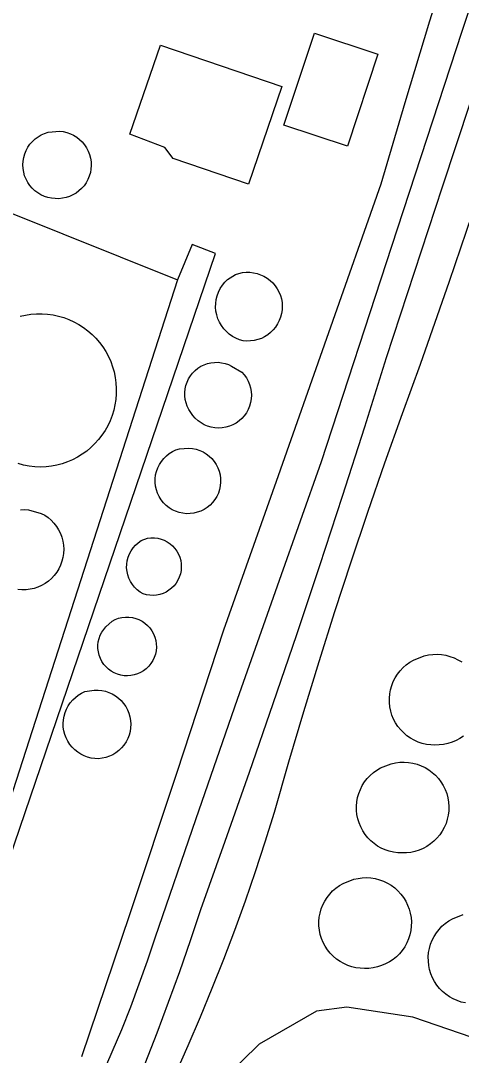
# Model space of a CAD drawing. Extents: x 3625074 to 3663148, y 511451 to 537151.
# Drawn here: x 3641485 to 3641708, y 517789 to 518313 of the extents above; entities that cross this region are included whole.
import ezdxf

# ---------------------------------------------------------------- set-up
doc = ezdxf.new("R2010")
doc.units = 0
for name, color, linetype in [('V-BLDG-OTLN', 7, 'Continuous'), ('V-DOMW-TANK', 7, 'Continuous'), ('V-RAIL-TRAK', 7, 'Continuous'), ('V-ROAD-CNTR', 7, 'Continuous'), ('V-UTIL-LINE', 7, 'Continuous')]:
    doc.layers.add(name, color=color, linetype=linetype)

msp = doc.modelspace()

# ---------------------------------------------------------------- linework, layer by layer
at = {"layer": 'V-BLDG-OTLN'}
for points in [[(3641618.47, 518260.3), (3641633.9, 518306.9), (3641666, 518296.27), (3641650.57, 518249.67)], [(3641555.89, 518300.87), (3641617.38, 518279.85), (3641600.51, 518230.52), (3641562.41, 518243.54), (3641558.18, 518249.07), (3641540.46, 518255.77)]]:
    msp.add_lwpolyline(points, close=True, dxfattribs=at)
at = {"layer": 'V-DOMW-TANK'}
for points in [[(3641504.91, 518257.3), (3641506.75, 518257.08), (3641508.56, 518256.66), (3641510.31, 518256.04), (3641511.98, 518255.24), (3641513.56, 518254.27), (3641515.02, 518253.12), (3641516.35, 518251.83), (3641517.53, 518250.4), (3641518.55, 518248.85), (3641519.4, 518247.2), (3641520.06, 518245.47), (3641520.53, 518243.67), (3641520.81, 518241.84), (3641520.88, 518239.99), (3641520.76, 518238.14), (3641520.44, 518236.31), (3641519.91, 518234.53), (3641519.2, 518232.82), (3641518.31, 518231.19), (3641517.25, 518229.67), (3641516.03, 518228.27), (3641514.67, 518227.02), (3641513.18, 518225.92), (3641511.57, 518224.98), (3641509.88, 518224.23), (3641508.11, 518223.66), (3641506.3, 518223.29), (3641504.45, 518223.11), (3641502.6, 518223.14), (3641500.74, 518223.32), (3641498.91, 518223.71), (3641497.14, 518224.29), (3641495.44, 518225.06), (3641493.83, 518226.02), (3641492.34, 518227.14), (3641490.99, 518228.42), (3641489.78, 518229.84), (3641488.73, 518231.38), (3641487.85, 518233.03), (3641487.16, 518234.77), (3641486.67, 518236.57), (3641486.37, 518238.41), (3641486.28, 518240.27), (3641486.39, 518242.14), (3641486.7, 518243.98), (3641487.21, 518245.77), (3641487.92, 518247.5), (3641488.81, 518249.14), (3641489.87, 518250.67), (3641491.1, 518252.08), (3641492.46, 518253.35), (3641493.97, 518254.46), (3641495.58, 518255.4), (3641497.29, 518256.15), (3641499.06, 518256.72)], [(3641593.88, 518184.72), (3641595.65, 518185.3), (3641597.48, 518185.68), (3641599.34, 518185.87), (3641601.21, 518185.85), (3641603.06, 518185.64), (3641604.89, 518185.23), (3641606.66, 518184.62), (3641608.35, 518183.84), (3641609.95, 518182.87), (3641611.44, 518181.74), (3641612.79, 518180.46), (3641614.01, 518179.04), (3641615.06, 518177.5), (3641615.95, 518175.85), (3641616.65, 518174.12), (3641617.16, 518172.33), (3641617.48, 518170.48), (3641617.6, 518168.62), (3641617.52, 518166.75), (3641617.24, 518164.91), (3641616.77, 518163.1), (3641616.1, 518161.35), (3641615.26, 518159.69), (3641614.23, 518158.12), (3641613.05, 518156.68), (3641611.72, 518155.36), (3641610.26, 518154.2), (3641608.68, 518153.2), (3641607.01, 518152.38), (3641605.25, 518151.74), (3641603.44, 518151.29), (3641601.59, 518151.03), (3641599.72, 518150.98), (3641597.86, 518151.12), (3641595.96, 518151.67), (3641594.14, 518152.41), (3641592.4, 518153.35), (3641590.78, 518154.48), (3641589.3, 518155.78), (3641587.96, 518157.23), (3641586.79, 518158.82), (3641585.81, 518160.52), (3641585.01, 518162.33), (3641584.42, 518164.21), (3641584.03, 518166.14), (3641583.86, 518168.11), (3641583.91, 518170.08), (3641584.17, 518172.03), (3641584.65, 518173.95), (3641585.33, 518175.8), (3641586.21, 518177.57), (3641587.27, 518179.23), (3641588.51, 518180.75), (3641589.92, 518182.14)], [(3641597.11, 518135.3), (3641598.36, 518133.91), (3641599.44, 518132.39), (3641600.35, 518130.76), (3641601.07, 518129.03), (3641601.59, 518127.24), (3641601.9, 518125.4), (3641602, 518123.53), (3641601.9, 518121.67), (3641601.59, 518119.82), (3641601.07, 518118.03), (3641600.35, 518116.31), (3641599.44, 518114.67), (3641598.36, 518113.15), (3641597.11, 518111.76), (3641595.72, 518110.52), (3641594.19, 518109.44), (3641592.56, 518108.54), (3641590.82, 518107.84), (3641589.03, 518107.33), (3641587.19, 518107.02), (3641585.32, 518106.92), (3641583.46, 518107.04), (3641581.61, 518107.36), (3641579.82, 518107.89), (3641578.1, 518108.61), (3641576.47, 518109.53), (3641574.96, 518110.62), (3641573.57, 518111.87), (3641572.34, 518113.28), (3641571.27, 518114.81), (3641570.3, 518116.32), (3641569.5, 518117.94), (3641568.89, 518119.64), (3641568.48, 518121.39), (3641568.26, 518123.18), (3641568.25, 518124.98), (3641568.43, 518126.77), (3641568.82, 518128.53), (3641569.4, 518130.24), (3641570.17, 518131.87), (3641571.12, 518133.4), (3641572.23, 518134.82), (3641573.5, 518136.1), (3641574.9, 518137.23), (3641576.42, 518138.2), (3641578.04, 518138.99), (3641579.74, 518139.6), (3641581.49, 518140.01), (3641583.28, 518140.22), (3641585.08, 518140.23), (3641586.88, 518140.04), (3641588.63, 518139.65), (3641590.34, 518139.06), (3641591.96, 518138.29)], [(3641570.31, 518096.75), (3641572.17, 518096.59), (3641574.01, 518096.22), (3641575.79, 518095.64), (3641577.5, 518094.87), (3641579.11, 518093.91), (3641580.6, 518092.78), (3641581.95, 518091.48), (3641583.15, 518090.05), (3641584.18, 518088.48), (3641585.02, 518086.81), (3641585.68, 518085.06), (3641586.13, 518083.24), (3641586.37, 518081.39), (3641586.41, 518079.52), (3641586.23, 518077.65), (3641585.85, 518075.82), (3641585.26, 518074.04), (3641584.47, 518072.34), (3641583.5, 518070.74), (3641582.35, 518069.26), (3641581.05, 518067.92), (3641579.6, 518066.73), (3641578.03, 518065.72), (3641576.35, 518064.89), (3641574.59, 518064.25), (3641572.77, 518063.81), (3641570.91, 518063.58), (3641569.04, 518063.56), (3641567.18, 518063.75), (3641565.35, 518064.15), (3641563.57, 518064.78), (3641561.87, 518065.6), (3641560.28, 518066.61), (3641558.81, 518067.79), (3641557.48, 518069.13), (3641556.31, 518070.61), (3641555.31, 518072.21), (3641554.5, 518073.91), (3641553.88, 518075.69), (3641553.47, 518077.54), (3641553.27, 518079.41), (3641553.28, 518081.3), (3641553.5, 518083.17), (3641553.93, 518085.01), (3641554.56, 518086.79), (3641555.39, 518088.48), (3641556.41, 518090.07), (3641557.59, 518091.54), (3641558.94, 518092.86), (3641560.42, 518094.03), (3641562.02, 518095.02), (3641563.73, 518095.83), (3641565.52, 518096.43)], [(3641549.44, 518051.15), (3641551.14, 518051.34), (3641552.85, 518051.33), (3641554.56, 518051.12), (3641556.22, 518050.7), (3641557.83, 518050.1), (3641559.35, 518049.32), (3641560.77, 518048.36), (3641562.07, 518047.23), (3641563.23, 518045.97), (3641564.23, 518044.58), (3641565.06, 518043.08), (3641565.71, 518041.49), (3641566.17, 518039.84), (3641566.43, 518038.15), (3641566.49, 518036.44), (3641566.35, 518034.73), (3641566.02, 518033.05), (3641565.48, 518031.42), (3641564.76, 518029.86), (3641563.86, 518028.4), (3641562.8, 518027.05), (3641561.59, 518025.84), (3641560.24, 518024.79), (3641558.78, 518023.89), (3641557.22, 518023.17), (3641555.59, 518022.64), (3641553.91, 518022.3), (3641552.2, 518022.17), (3641550.49, 518022.23), (3641548.79, 518022.5), (3641547.15, 518022.96), (3641545.59, 518023.89), (3641544.15, 518025), (3641542.85, 518026.27), (3641541.71, 518027.67), (3641540.75, 518029.21), (3641539.96, 518030.84), (3641539.37, 518032.55), (3641538.99, 518034.33), (3641538.81, 518036.13), (3641538.85, 518037.94), (3641539.1, 518039.74), (3641539.56, 518041.49), (3641540.21, 518043.18), (3641541.06, 518044.78), (3641542.09, 518046.28), (3641543.28, 518047.64), (3641544.63, 518048.85), (3641546.11, 518049.9)], [(3641531.51, 518009.21), (3641533.08, 518010), (3641534.73, 518010.6), (3641536.44, 518011), (3641538.19, 518011.19), (3641539.95, 518011.18), (3641541.69, 518010.97), (3641543.4, 518010.54), (3641545.04, 518009.93), (3641546.61, 518009.12), (3641548.06, 518008.13), (3641549.39, 518006.98), (3641550.58, 518005.68), (3641551.6, 518004.25), (3641552.45, 518002.71), (3641553.1, 518001.08), (3641553.57, 517999.38), (3641553.83, 517997.64), (3641553.88, 517995.88), (3641553.73, 517994.13), (3641553.37, 517992.41), (3641552.81, 517990.74), (3641552.06, 517989.15), (3641551.13, 517987.66), (3641550.02, 517986.29), (3641548.77, 517985.06), (3641547.37, 517983.99), (3641545.87, 517983.09), (3641544.29, 517982.38), (3641542.64, 517981.86), (3641540.95, 517981.53), (3641539.22, 517981.4), (3641537.5, 517981.48), (3641535.79, 517981.76), (3641534.13, 517982.23), (3641532.53, 517982.9), (3641531.03, 517983.75), (3641529.63, 517984.77), (3641528.37, 517985.94), (3641527.24, 517987.25), (3641526.28, 517988.69), (3641525.5, 517990.23), (3641524.9, 517991.85), (3641524.49, 517993.53), (3641524.28, 517995.24), (3641524.27, 517996.97), (3641524.47, 517998.69), (3641524.86, 518000.37), (3641525.45, 518001.99), (3641526.22, 518003.54), (3641527.18, 518004.98), (3641528.29, 518006.31)], [(3641522.44, 517974.19), (3641524.33, 517974.2), (3641526.2, 517974.01), (3641528.05, 517973.62), (3641529.84, 517973.03), (3641531.56, 517972.26), (3641533.18, 517971.29), (3641534.69, 517970.17), (3641536.07, 517968.88), (3641537.3, 517967.46), (3641538.37, 517965.91), (3641539.27, 517964.25), (3641539.98, 517962.5), (3641540.49, 517960.69), (3641540.81, 517958.83), (3641540.93, 517956.95), (3641540.84, 517955.07), (3641540.55, 517953.21), (3641540.06, 517951.39), (3641539.38, 517949.63), (3641538.51, 517947.96), (3641537.46, 517946.39), (3641536.25, 517944.94), (3641534.89, 517943.64), (3641533.4, 517942.49), (3641531.79, 517941.5), (3641530.09, 517940.7), (3641528.31, 517940.08), (3641526.47, 517939.66), (3641524.6, 517939.45), (3641522.72, 517939.51), (3641520.86, 517939.78), (3641519.04, 517940.24), (3641517.27, 517940.9), (3641515.59, 517941.74), (3641514.01, 517942.75), (3641512.54, 517943.93), (3641511.21, 517945.25), (3641510.02, 517946.71), (3641509, 517948.29), (3641508.15, 517949.97), (3641507.48, 517951.73), (3641507.01, 517953.54), (3641506.73, 517955.4), (3641506.65, 517957.28), (3641506.77, 517959.16), (3641507.09, 517961.01), (3641507.61, 517962.82), (3641508.31, 517964.56), (3641509.2, 517966.22), (3641510.26, 517967.77), (3641511.48, 517969.2), (3641512.84, 517970.5), (3641514.33, 517971.65), (3641515.94, 517972.62), (3641517.64, 517973.42)], [(3641672.81, 517936.89), (3641674.96, 517937.38), (3641677.14, 517937.66), (3641679.33, 517937.73), (3641681.53, 517937.59), (3641683.7, 517937.24), (3641685.83, 517936.68), (3641687.89, 517935.93), (3641689.88, 517934.98), (3641691.76, 517933.85), (3641693.53, 517932.54), (3641695.16, 517931.06), (3641696.65, 517929.44), (3641697.97, 517927.69), (3641699.12, 517925.81), (3641700.08, 517923.84), (3641700.86, 517921.78), (3641701.44, 517919.66), (3641701.8, 517917.49), (3641701.96, 517915.29), (3641701.91, 517913.1), (3641701.65, 517910.91), (3641701.18, 517908.76), (3641700.51, 517906.67), (3641699.64, 517904.65), (3641698.58, 517902.72), (3641697.35, 517900.9), (3641695.94, 517899.21), (3641694.38, 517897.66), (3641692.68, 517896.27), (3641690.85, 517895.04), (3641688.92, 517894), (3641686.89, 517893.14), (3641684.79, 517892.48), (3641682.64, 517892.03), (3641680.46, 517891.78), (3641678.26, 517891.74), (3641676.08, 517891.82), (3641673.93, 517892.11), (3641671.81, 517892.6), (3641669.74, 517893.29), (3641667.75, 517894.17), (3641665.86, 517895.24), (3641664.07, 517896.48), (3641662.41, 517897.89), (3641660.89, 517899.45), (3641659.53, 517901.15), (3641658.33, 517902.97), (3641657.32, 517904.89), (3641656.49, 517906.9), (3641655.86, 517908.98), (3641655.42, 517911.12), (3641655.2, 517913.28), (3641655.18, 517915.46), (3641655.36, 517917.63), (3641655.75, 517919.77), (3641656.35, 517921.86), (3641657.14, 517923.89), (3641658.12, 517925.83), (3641659.28, 517927.67), (3641660.61, 517929.4), (3641662.1, 517930.98), (3641663.73, 517932.42), (3641665.5, 517933.7), (3641667.37, 517934.8)], [(3641653.81, 517878.39), (3641655.96, 517878.87), (3641658.14, 517879.15), (3641660.34, 517879.22), (3641662.53, 517879.08), (3641664.7, 517878.73), (3641666.83, 517878.18), (3641668.9, 517877.42), (3641670.88, 517876.47), (3641672.77, 517875.34), (3641674.53, 517874.03), (3641676.16, 517872.56), (3641677.65, 517870.93), (3641678.97, 517869.18), (3641680.12, 517867.31), (3641681.09, 517865.33), (3641681.86, 517863.27), (3641682.44, 517861.15), (3641682.8, 517858.98), (3641682.96, 517856.79), (3641682.91, 517854.59), (3641682.65, 517852.41), (3641682.18, 517850.26), (3641681.51, 517848.17), (3641680.65, 517846.14), (3641679.58, 517844.22), (3641678.35, 517842.4), (3641676.95, 517840.7), (3641675.38, 517839.15), (3641673.68, 517837.76), (3641671.86, 517836.54), (3641669.92, 517835.49), (3641667.9, 517834.64), (3641665.8, 517833.98), (3641663.65, 517833.52), (3641661.46, 517833.27), (3641659.26, 517833.24), (3641657.09, 517833.32), (3641654.93, 517833.6), (3641652.81, 517834.09), (3641650.75, 517834.78), (3641648.76, 517835.66), (3641646.86, 517836.73), (3641645.07, 517837.98), (3641643.42, 517839.39), (3641641.9, 517840.94), (3641640.53, 517842.64), (3641639.34, 517844.46), (3641638.32, 517846.39), (3641637.49, 517848.4), (3641636.86, 517850.48), (3641636.43, 517852.61), (3641636.2, 517854.78), (3641636.18, 517856.95), (3641636.37, 517859.12), (3641636.76, 517861.26), (3641637.35, 517863.36), (3641638.14, 517865.38), (3641639.12, 517867.33), (3641640.28, 517869.17), (3641641.62, 517870.89), (3641643.1, 517872.48), (3641644.74, 517873.92), (3641646.5, 517875.2), (3641648.37, 517876.3)]]:
    msp.add_lwpolyline(points, close=True, dxfattribs=at)
for points in [[(3641484.87, 518163.58), (3641487.6, 518164.19), (3641490.37, 518164.61), (3641493.16, 518164.82), (3641495.96, 518164.83), (3641498.75, 518164.65), (3641501.52, 518164.26), (3641504.26, 518163.67), (3641506.95, 518162.88), (3641509.57, 518161.91), (3641512.12, 518160.75), (3641514.58, 518159.41), (3641516.93, 518157.89), (3641519.17, 518156.21), (3641521.28, 518154.37), (3641523.25, 518152.39), (3641525.08, 518150.27), (3641526.75, 518148.02), (3641528.25, 518145.66), (3641529.58, 518143.2), (3641530.73, 518140.64), (3641531.69, 518138.02), (3641532.46, 518135.33), (3641533.03, 518132.59), (3641533.41, 518129.81), (3641533.58, 518127.02), (3641533.55, 518124.22), (3641533.32, 518121.43), (3641532.89, 518118.66), (3641532.27, 518115.93), (3641531.45, 518113.26), (3641530.43, 518110.65), (3641529.23, 518108.12), (3641527.86, 518105.68), (3641526.31, 518103.35), (3641524.6, 518101.14), (3641522.73, 518099.06), (3641520.72, 518097.11), (3641518.57, 518095.31), (3641516.3, 518093.67), (3641513.92, 518092.21), (3641511.43, 518090.92), (3641508.86, 518089.81), (3641506.22, 518088.88), (3641503.52, 518088.15), (3641500.77, 518087.62), (3641497.99, 518087.29), (3641495.12, 518087.2), (3641492.25, 518087.33), (3641489.4, 518087.66), (3641486.57, 518088.21), (3641483.8, 518088.96)], [(3641485, 518065.5), (3641487.08, 518065.64), (3641489.16, 518065.56), (3641495.53, 518063.74), (3641497.33, 518062.74), (3641499.02, 518061.57), (3641500.58, 518060.23), (3641502, 518058.74), (3641503.26, 518057.12), (3641504.35, 518055.37), (3641505.27, 518053.53), (3641505.99, 518051.61), (3641506.51, 518049.62), (3641506.83, 518047.59), (3641506.95, 518045.53), (3641506.86, 518043.48), (3641506.56, 518041.45), (3641506.06, 518039.45), (3641505.36, 518037.52), (3641504.47, 518035.66), (3641503.4, 518033.91), (3641502.16, 518032.27), (3641500.75, 518030.77), (3641499.21, 518029.41), (3641497.54, 518028.21), (3641495.75, 518027.19), (3641493.87, 518026.36), (3641491.92, 518025.72), (3641489.91, 518025.27), (3641487.87, 518025.04), (3641485.81, 518025), (3641483.77, 518025.18)], [(3641709.35, 517950.89), (3641707.53, 517949.67), (3641705.59, 517948.62), (3641703.57, 517947.77), (3641701.47, 517947.11), (3641699.32, 517946.66), (3641697.13, 517946.41), (3641694.93, 517946.37), (3641692.76, 517946.45), (3641690.6, 517946.74), (3641688.48, 517947.23), (3641686.42, 517947.92), (3641684.43, 517948.8), (3641682.53, 517949.86), (3641680.74, 517951.11), (3641679.08, 517952.52), (3641677.57, 517954.08), (3641676.2, 517955.77), (3641675.01, 517957.59), (3641673.99, 517959.52), (3641673.16, 517961.53), (3641672.53, 517963.61), (3641672.1, 517965.74), (3641671.87, 517967.91), (3641671.85, 517970.09), (3641672.04, 517972.25), (3641672.43, 517974.4), (3641673.02, 517976.49), (3641673.81, 517978.51), (3641674.79, 517980.46), (3641675.95, 517982.3), (3641677.29, 517984.02), (3641678.77, 517985.61), (3641680.4, 517987.05), (3641682.17, 517988.33), (3641684.04, 517989.43), (3641689.48, 517991.52), (3641691.63, 517992.01), (3641693.81, 517992.28), (3641696.01, 517992.36), (3641698.2, 517992.21), (3641700.37, 517991.86), (3641702.5, 517991.31), (3641704.57, 517990.55), (3641706.55, 517989.6), (3641708.44, 517988.47)], [(3641710.3, 517815.74), (3641708.18, 517816.23), (3641706.12, 517816.92), (3641704.13, 517817.8), (3641702.23, 517818.87), (3641700.45, 517820.12), (3641698.79, 517821.53), (3641697.27, 517823.08), (3641695.9, 517824.78), (3641694.71, 517826.6), (3641693.69, 517828.53), (3641692.86, 517830.54), (3641692.23, 517832.62), (3641691.8, 517834.75), (3641691.57, 517836.92), (3641691.55, 517839.09), (3641691.73, 517841.26), (3641692.13, 517843.4), (3641692.72, 517845.49), (3641693.51, 517847.52), (3641694.49, 517849.47), (3641695.65, 517851.31), (3641696.99, 517853.03), (3641698.47, 517854.62), (3641700.11, 517856.05), (3641701.87, 517857.33), (3641703.75, 517858.44), (3641709.18, 517860.53)]]:
    msp.add_lwpolyline(points, dxfattribs=at)
at = {"layer": 'V-RAIL-TRAK'}
for points in [[(3641516.2, 517788.66), (3641540.38, 517860.6), (3641564.31, 517932.63), (3641588, 518004.73), (3641614.62, 518080), (3641641.16, 518155.29), (3641667.6, 518230.62), (3641679.88, 518271.9), (3641692.38, 518313.12), (3641705.11, 518354.26), (3641718.05, 518395.34), (3641731.22, 518436.35), (3641744.62, 518477.28), (3641758.23, 518518.15), (3641772.06, 518558.93)], [(3641526.6, 517779.67), (3641531.55, 517790.98), (3641536.31, 517802.38), (3641540.86, 517813.86), (3641545.2, 517825.43), (3641549.33, 517837.07), (3641553.25, 517848.78), (3641573.99, 517909.22), (3641594.95, 517969.58), (3641616.14, 518029.87), (3641637.55, 518090.07), (3641673, 518199.05), (3641708.76, 518307.93), (3641744.82, 518416.71), (3641751.62, 518435.75), (3641758.21, 518454.86), (3641764.62, 518474.03), (3641770.82, 518493.27), (3641776.83, 518512.57), (3641782.64, 518531.93), (3641788.25, 518551.36)], [(3641548.26, 517785.13), (3641554.25, 517800.57), (3641560.06, 517816.09), (3641565.67, 517831.67), (3641571.08, 517847.33), (3641576.3, 517863.06), (3641588.74, 517897.78), (3641600.99, 517932.57), (3641613.05, 517967.42), (3641624.92, 518002.35), (3641636.6, 518037.34), (3641648.07, 518072.39), (3641659.36, 518107.5), (3641670.45, 518142.68), (3641698.78, 518229.07), (3641727.21, 518315.42), (3641755.76, 518401.74), (3641767.42, 518438.81), (3641779.31, 518475.8), (3641791.45, 518512.71), (3641803.81, 518549.55)], [(3641563.57, 517779.73), (3641569.98, 517794.14), (3641576.19, 517808.64), (3641582.19, 517823.23), (3641587.97, 517837.91), (3641593.55, 517852.66), (3641598.91, 517867.49), (3641604.06, 517882.4), (3641608.99, 517897.39), (3641613.71, 517912.44), (3641620.98, 517937.93), (3641628.49, 517963.35), (3641636.23, 517988.71), (3641644.21, 518013.99), (3641652.42, 518039.2), (3641660.86, 518064.33), (3641669.53, 518089.38), (3641678.44, 518114.35), (3641687.57, 518139.23), (3641702.2, 518181.36), (3641716.63, 518223.56), (3641730.84, 518265.83), (3641744.85, 518308.17), (3641758.64, 518350.58)]]:
    msp.add_lwpolyline(points, dxfattribs=at)
at = {"layer": 'V-ROAD-CNTR'}
msp.add_lwpolyline([(3641766.99, 517779.94), (3641683.68, 517808.6), (3641650.29, 517813.58), (3641634.95, 517811.6), (3641605.98, 517794.81), (3641579.61, 517769.05)], dxfattribs=at)
at = {"layer": 'V-UTIL-LINE'}
msp.add_line((3641571.99, 518199.92), (3641564.49, 518181.96), dxfattribs=at)
msp.add_lwpolyline([(3641420.07, 518239.86), (3641564.49, 518181.96), (3641418.92, 517730.41), (3641335.14, 517757.94), (3641333.6, 517753.09), (3641422.91, 517723.31), (3641583.74, 518195.39), (3641571.99, 518199.92)], dxfattribs=at)

doc.saveas('drawing.dxf')
